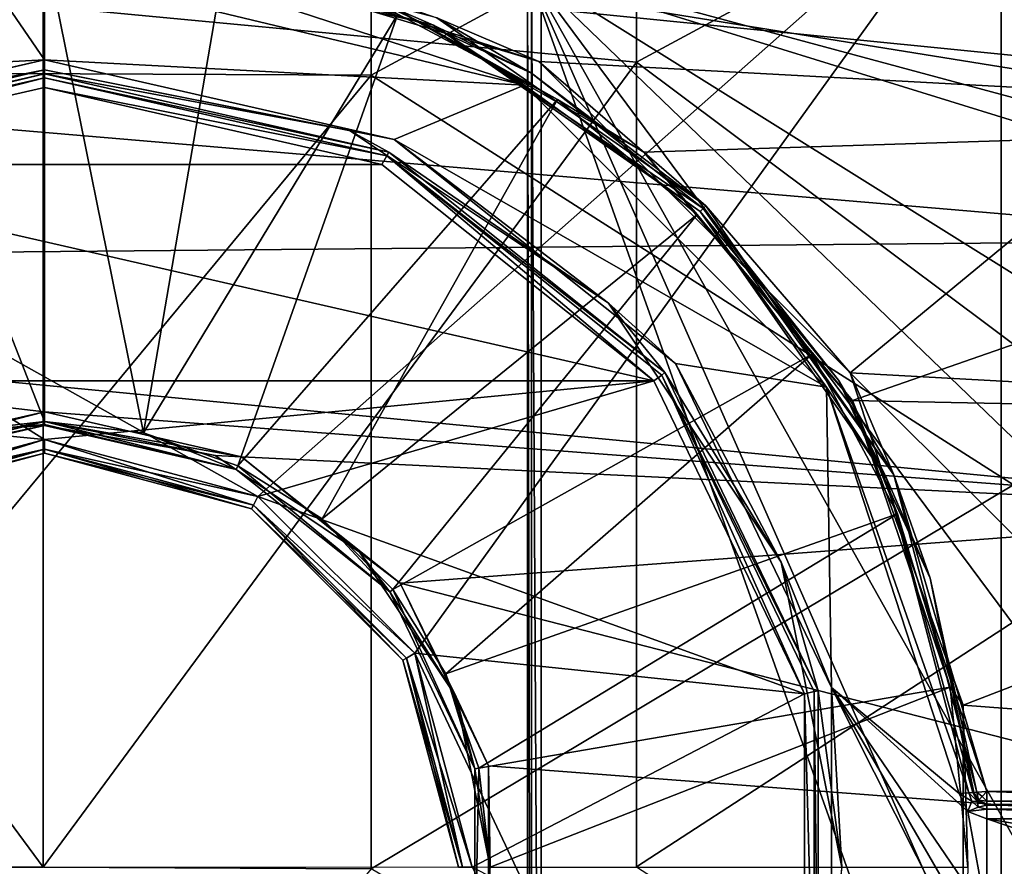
# Model space of a CAD drawing. Extents: x -252 to 252, y -10 to 685.
# Tile 577 of 656: x -110.18 to -103.04, y 603.51 to 609.64. Entities that reach past the tile are written whole.
import ezdxf

# ---------------------------------------------------------------- set-up
doc = ezdxf.new("R2010")
doc.units = 0
doc.header["$LTSCALE"] = 65.369103
for name, color, linetype in [('1637', 7, 'CONTINUOUS'), ('1650', 7, 'CONTINUOUS'), ('2510', 7, 'CONTINUOUS'), ('2516', 7, 'CONTINUOUS'), ('303', 7, 'CONTINUOUS'), ('307', 7, 'CONTINUOUS'), ('31', 7, 'CONTINUOUS'), ('327', 7, 'CONTINUOUS'), ('328', 7, 'CONTINUOUS'), ('329', 7, 'CONTINUOUS'), ('330', 7, 'CONTINUOUS'), ('331', 7, 'CONTINUOUS'), ('333', 7, 'CONTINUOUS'), ('34', 7, 'CONTINUOUS'), ('342', 7, 'CONTINUOUS'), ('3593', 7, 'CONTINUOUS'), ('3599', 7, 'CONTINUOUS'), ('3603', 7, 'CONTINUOUS'), ('3604', 7, 'CONTINUOUS'), ('3605', 7, 'CONTINUOUS'), ('3606', 7, 'CONTINUOUS'), ('3631', 7, 'CONTINUOUS'), ('3633', 7, 'CONTINUOUS'), ('3634', 7, 'CONTINUOUS'), ('3635', 7, 'CONTINUOUS'), ('3636', 7, 'CONTINUOUS'), ('368', 7, 'CONTINUOUS'), ('369', 7, 'CONTINUOUS'), ('379', 7, 'CONTINUOUS'), ('380', 7, 'CONTINUOUS'), ('395', 7, 'CONTINUOUS'), ('396', 7, 'CONTINUOUS'), ('397', 7, 'CONTINUOUS'), ('420', 7, 'CONTINUOUS'), ('421', 7, 'CONTINUOUS'), ('422', 7, 'CONTINUOUS'), ('484', 7, 'CONTINUOUS'), ('485', 7, 'CONTINUOUS'), ('486', 7, 'CONTINUOUS'), ('487', 7, 'CONTINUOUS'), ('488', 7, 'CONTINUOUS'), ('489', 7, 'CONTINUOUS')]:
    doc.layers.add(name, color=color, linetype=linetype)

msp = doc.modelspace()

# ---------------------------------------------------------------- linework, layer by layer
at = {"layer": '1637', "color": 7, "linetype": 'CONTINUOUS'}
for points in [[(-99.812, 608.2229, -64.5), (-100.3584, 610.3384, -64.5), (-106.4, 610, -64.5), (-99.812, 608.2229, -64.5)], [(-106.4, 597, -64.5), (-99.812, 608.2229, -64.5), (-106.4, 610, -64.5), (-106.4, 597, -64.5)], [(-99.4006, 605.6123, -64.5), (-99.812, 608.2229, -64.5), (-106.4, 597, -64.5), (-99.4006, 605.6123, -64.5)], [(-99.2507, 602.6441, -64.5), (-99.4006, 605.6123, -64.5), (-106.4, 597, -64.5), (-99.2507, 602.6441, -64.5)]]:
    msp.add_3dface(points, dxfattribs=at)
at = {"layer": '1650', "color": 7, "linetype": 'CONTINUOUS'}
for points in [[(-106.5, 597, -64.6), (-106.5, 610, -64.6), (-106.5, 597, -68.3), (-106.5, 597, -64.6)], [(-106.5, 610, -64.6), (-106.5, 610, -68.3), (-106.5, 597, -68.3), (-106.5, 610, -64.6)]]:
    msp.add_3dface(points, dxfattribs=at)
at = {"layer": '2510', "color": 7, "linetype": 'CONTINUOUS'}
for points in [[(-106.5, 610, -64.6), (-106.4707, 597, -64.5293), (-106.4707, 610, -64.5293), (-106.5, 610, -64.6)], [(-106.5, 610, -64.6), (-106.5, 597, -64.6), (-106.4707, 597, -64.5293), (-106.5, 610, -64.6)], [(-106.4707, 597, -64.5293), (-106.4, 597, -64.5), (-106.4707, 610, -64.5293), (-106.4707, 597, -64.5293)], [(-106.4, 597, -64.5), (-106.4, 610, -64.5), (-106.4707, 610, -64.5293), (-106.4, 597, -64.5)]]:
    msp.add_3dface(points, dxfattribs=at)
at = {"layer": '2516', "color": 7, "linetype": 'CONTINUOUS'}
for points in [[(-102.5657, 608.7812, -68.3), (-106.5, 610, -68.3), (-103.0125, 610.5732, -68.3), (-102.5657, 608.7812, -68.3)], [(-102.4729, 598.6897, -68.3), (-106.5, 610, -68.3), (-102.2276, 600.2927, -68.3), (-102.4729, 598.6897, -68.3)], [(-102.2276, 600.2927, -68.3), (-106.5, 610, -68.3), (-102.0725, 602.1031, -68.3), (-102.2276, 600.2927, -68.3)], [(-102.0725, 602.1031, -68.3), (-106.5, 610, -68.3), (-102.0411, 603.9981, -68.3), (-102.0725, 602.1031, -68.3)], [(-102.0411, 603.9981, -68.3), (-106.5, 610, -68.3), (-102.1337, 605.7951, -68.3), (-102.0411, 603.9981, -68.3)], [(-102.1337, 605.7951, -68.3), (-106.5, 610, -68.3), (-102.3188, 607.3872, -68.3), (-102.1337, 605.7951, -68.3)], [(-102.3188, 607.3872, -68.3), (-106.5, 610, -68.3), (-102.5657, 608.7812, -68.3), (-102.3188, 607.3872, -68.3)], [(-106.5, 597, -68.3), (-106.5, 610, -68.3), (-102.4729, 598.6897, -68.3), (-106.5, 597, -68.3)]]:
    msp.add_3dface(points, dxfattribs=at)
at = {"layer": '303', "color": 7, "linetype": 'CONTINUOUS'}
for points in [[(-103.0674, 610.9451, 0.5), (-116.9326, 610.9451, 0.5), (-108.4539, 606.1868, 0.5), (-103.0674, 610.9451, 0.5)], [(-116.9326, 610.9451, 0.5), (-110, 606.6, 0.5), (-108.4539, 606.1868, 0.5), (-116.9326, 610.9451, 0.5)], [(-110, 606.6, 0.5), (-116.9326, 610.9451, 0.5), (-111.5459, 606.1869, 0.5), (-110, 606.6, 0.5)], [(-107.3163, 605.0513, 0.5), (-103.0674, 610.9451, 0.5), (-108.4539, 606.1868, 0.5), (-107.3163, 605.0513, 0.5)], [(-103.0674, 596.0549, 0.5), (-103.0674, 610.9451, 0.5), (-107.3163, 605.0513, 0.5), (-103.0674, 596.0549, 0.5)], [(-102.2121, 606.9086, 0.5), (-103.0674, 610.9451, 0.5), (-102.1365, 600.7631, 0.5), (-102.2121, 606.9086, 0.5)], [(-103.0674, 610.9451, 0.5), (-103.0674, 596.0549, 0.5), (-102.1365, 600.7631, 0.5), (-103.0674, 610.9451, 0.5)], [(-106.9, 603.4999, 0.5), (-103.0674, 596.0549, 0.5), (-107.3163, 605.0513, 0.5), (-106.9, 603.4999, 0.5)]]:
    msp.add_3dface(points, dxfattribs=at)
at = {"layer": '307', "color": 7, "linetype": 'CONTINUOUS'}
for points in [[(-101.734, 609.0844, -11), (-109.45, 610.3279, -11), (-105.9, 612.9, -11), (-101.734, 609.0844, -11)], [(-103.0148, 612.9, -11), (-101.734, 609.0844, -11), (-105.9, 612.9, -11), (-103.0148, 612.9, -11)], [(-106.4181, 609.3387, -11), (-109.45, 610.3279, -11), (-101.734, 609.0844, -11), (-106.4181, 609.3387, -11)], [(-104.162, 607.0831, -11), (-106.4181, 609.3387, -11), (-101.734, 609.0844, -11), (-104.162, 607.0831, -11)], [(-112.446, 608.593, -11), (-110, 609.15, -11), (-107.5541, 608.593, -11), (-112.446, 608.593, -11)], [(-101.3366, 606.9291, -11), (-104.162, 607.0831, -11), (-101.734, 609.0844, -11), (-101.3366, 606.9291, -11)], [(-114.4152, 607.0251, -11), (-112.446, 608.593, -11), (-105.5848, 607.0251, -11), (-114.4152, 607.0251, -11)], [(-105.5848, 607.0251, -11), (-112.446, 608.593, -11), (-107.5541, 608.593, -11), (-105.5848, 607.0251, -11)], [(-103.1721, 604.05, -11), (-104.162, 607.0831, -11), (-101.1061, 604.05, -11), (-103.1721, 604.05, -11)], [(-101.1061, 604.05, -11), (-104.162, 607.0831, -11), (-101.3366, 606.9291, -11), (-101.1061, 604.05, -11)], [(-114.4152, 607.0251, -11), (-110, 606.6, -11), (-111.5461, 606.1868, -11), (-114.4152, 607.0251, -11)], [(-114.4152, 607.0251, -11), (-105.5848, 607.0251, -11), (-110, 606.6, -11), (-114.4152, 607.0251, -11)], [(-110, 606.6, -11), (-105.5848, 607.0251, -11), (-108.454, 606.1869, -11), (-110, 606.6, -11)], [(-105.5848, 607.0251, -11), (-104.4918, 604.7578, -11), (-108.454, 606.1869, -11), (-105.5848, 607.0251, -11)], [(-108.454, 606.1869, -11), (-104.4918, 604.7578, -11), (-107.3164, 605.0515, -11), (-108.454, 606.1869, -11)], [(-107.3164, 605.0515, -11), (-104.4918, 604.7578, -11), (-106.9, 603.5001, -11), (-107.3164, 605.0515, -11)], [(-104.4918, 604.7578, -11), (-104.4918, 602.2423, -11), (-106.9, 603.5001, -11), (-104.4918, 604.7578, -11)]]:
    msp.add_3dface(points, dxfattribs=at)
at = {"layer": '31', "color": 7, "linetype": 'CONTINUOUS'}
for points in [[(-114.3079, 609.3284, 17.287), (-110.0084, 609.7395, 17.6142), (-114.3079, 615.0797, 16.2741), (-114.3079, 609.3284, 17.287)], [(-105.7088, 609.3346, 17.2892), (-105.7088, 615.0882, 16.2751), (-110.0084, 609.7395, 17.6142), (-105.7088, 609.3346, 17.2892)], [(-105.7088, 615.0882, 16.2751), (-105.7088, 609.3346, 17.2892), (-101.537, 611.5823, 15.8551), (-105.7088, 615.0882, 16.2751)], [(-101.537, 611.5823, 15.8551), (-105.7088, 609.3346, 17.2892), (-101.537, 606.213, 16.4491), (-101.537, 611.5823, 15.8551)], [(-110.0084, 603.5, 18), (-110.0084, 609.7395, 17.6142), (-114.3079, 609.3284, 17.287), (-110.0084, 603.5, 18)], [(-110.0084, 603.5, 18), (-105.7088, 609.3346, 17.2892), (-110.0084, 609.7395, 17.6142), (-110.0084, 603.5, 18)], [(-114.3079, 603.4984, 17.626), (-110.0084, 603.5, 18), (-114.3079, 609.3284, 17.287), (-114.3079, 603.4984, 17.626)], [(-105.7088, 603.5021, 17.629), (-105.7088, 609.3346, 17.2892), (-110.0084, 603.5, 18), (-105.7088, 603.5021, 17.629)], [(-105.7088, 609.3346, 17.2892), (-105.7088, 603.5021, 17.629), (-101.537, 606.213, 16.4491), (-105.7088, 609.3346, 17.2892)], [(-101.537, 606.213, 16.4491), (-105.7088, 603.5021, 17.629), (-101.537, 600.8109, 16.4504), (-101.537, 606.213, 16.4491)]]:
    msp.add_3dface(points, dxfattribs=at)
at = {"layer": '327', "color": 7, "linetype": 'CONTINUOUS'}
for points in [[(-110, 606.5, 0.4), (-108.5, 606.0981, -10.9), (-108.5, 606.0981, 0.4), (-110, 606.5, 0.4)], [(-110, 606.5, -10.9), (-108.5, 606.0981, -10.9), (-110, 606.5, 0.4), (-110, 606.5, -10.9)], [(-108.5, 606.0981, 0.4), (-107.4019, 605, -10.9), (-107.4019, 605, 0.4), (-108.5, 606.0981, 0.4)], [(-108.5, 606.0981, -10.9), (-107.4019, 605, -10.9), (-108.5, 606.0981, 0.4), (-108.5, 606.0981, -10.9)], [(-107.4019, 605, -10.9), (-107, 603.5, -10.9), (-107.4019, 605, 0.4), (-107.4019, 605, -10.9)], [(-107.4019, 605, 0.4), (-107, 603.5, -10.9), (-107, 603.5, 0.4), (-107.4019, 605, 0.4)]]:
    msp.add_3dface(points, dxfattribs=at)
at = {"layer": '328', "color": 7, "linetype": 'CONTINUOUS'}
for points in [[(-111.5, 606.0981, -10.9), (-110, 606.5, -10.9), (-111.5, 606.0981, 0.4), (-111.5, 606.0981, -10.9)], [(-110, 606.5, -10.9), (-110, 606.5, 0.4), (-111.5, 606.0981, 0.4), (-110, 606.5, -10.9)]]:
    msp.add_3dface(points, dxfattribs=at)
at = {"layer": '329', "color": 7, "linetype": 'CONTINUOUS'}
for points in [[(-113.4774, 609.1682, -15), (-110.5339, 610.1285, -15), (-110, 609.35, -15), (-113.4774, 609.1682, -15)], [(-109.4661, 610.1285, -15), (-106.5227, 609.1682, -15), (-110.5339, 610.1285, -15), (-109.4661, 610.1285, -15)], [(-110.5339, 610.1285, -15), (-106.5227, 609.1682, -15), (-110, 609.35, -15), (-110.5339, 610.1285, -15)], [(-113.4774, 609.1682, -15), (-110, 609.35, -15), (-112.5334, 608.7729, -15), (-113.4774, 609.1682, -15)], [(-110, 609.35, -15), (-106.5227, 609.1682, -15), (-107.4667, 608.7729, -15), (-110, 609.35, -15)], [(-106.5227, 609.1682, -15), (-104.3324, 606.9785, -15), (-107.4667, 608.7729, -15), (-106.5227, 609.1682, -15)], [(-107.4667, 608.7729, -15), (-104.3324, 606.9785, -15), (-105.4282, 607.1494, -15), (-107.4667, 608.7729, -15)], [(-105.4282, 607.1494, -15), (-104.3324, 606.9785, -15), (-104.2968, 604.8021, -15), (-105.4282, 607.1494, -15)], [(-104.3324, 606.9785, -15), (-103.3715, 604.0339, -15), (-104.2968, 604.8021, -15), (-104.3324, 606.9785, -15)], [(-103.3715, 604.0339, -15), (-103.3076, 603.9029, -15), (-104.2968, 604.8021, -15), (-103.3715, 604.0339, -15)], [(-103.3076, 603.9029, -15), (-103.1721, 603.15, -15), (-104.2968, 604.8021, -15), (-103.3076, 603.9029, -15)], [(-103.1721, 603.15, -15), (-103.308, 603.0968, -15), (-104.2968, 604.8021, -15), (-103.1721, 603.15, -15)], [(-104.2968, 604.8021, -15), (-103.3715, 602.9661, -15), (-104.2968, 602.198, -15), (-104.2968, 604.8021, -15)], [(-103.308, 603.0968, -15), (-103.3715, 602.9661, -15), (-104.2968, 604.8021, -15), (-103.308, 603.0968, -15)], [(-103.3076, 603.9029, -15), (-103.1721, 603.85, -15), (-103.1721, 603.15, -15), (-103.3076, 603.9029, -15)], [(-101.1, 603.5, -15), (-101.1025, 603.15, -15), (-103.1721, 603.85, -15), (-101.1, 603.5, -15)], [(-103.1721, 603.85, -15), (-101.1025, 603.15, -15), (-103.1721, 603.15, -15), (-103.1721, 603.85, -15)], [(-101.1025, 603.85, -15), (-101.1, 603.5, -15), (-103.1721, 603.85, -15), (-101.1025, 603.85, -15)]]:
    msp.add_3dface(points, dxfattribs=at)
at = {"layer": '330', "color": 7, "linetype": 'CONTINUOUS'}
for points in [[(-110, 609.25, -11.1), (-107.5052, 608.6806, -14.9), (-107.5052, 608.6806, -11.1), (-110, 609.25, -11.1)], [(-110, 609.25, -14.9), (-107.5052, 608.6806, -14.9), (-110, 609.25, -11.1), (-110, 609.25, -14.9)], [(-107.5052, 608.6806, -11.1), (-105.5045, 607.0851, -14.9), (-105.5045, 607.0851, -11.1), (-107.5052, 608.6806, -11.1)], [(-107.5052, 608.6806, -14.9), (-105.5045, 607.0851, -14.9), (-107.5052, 608.6806, -11.1), (-107.5052, 608.6806, -14.9)], [(-105.5045, 607.0851, -11.1), (-104.3942, 604.7795, -14.9), (-104.3942, 604.7795, -11.1), (-105.5045, 607.0851, -11.1)], [(-105.5045, 607.0851, -14.9), (-104.3942, 604.7795, -14.9), (-105.5045, 607.0851, -11.1), (-105.5045, 607.0851, -14.9)], [(-104.3942, 604.7795, -14.9), (-104.3942, 602.2205, -14.9), (-104.3942, 604.7795, -11.1), (-104.3942, 604.7795, -14.9)], [(-104.3942, 604.7795, -11.1), (-104.3942, 602.2205, -14.9), (-104.3942, 602.2205, -11.1), (-104.3942, 604.7795, -11.1)]]:
    msp.add_3dface(points, dxfattribs=at)
at = {"layer": '331', "color": 7, "linetype": 'CONTINUOUS'}
for points in [[(-110, 609.25, -14.9), (-110, 609.25, -11.1), (-112.4948, 608.6806, -11.1), (-110, 609.25, -14.9)], [(-112.4948, 608.6806, -14.9), (-110, 609.25, -14.9), (-112.4948, 608.6806, -11.1), (-112.4948, 608.6806, -14.9)]]:
    msp.add_3dface(points, dxfattribs=at)
at = {"layer": '333', "color": 7, "linetype": 'CONTINUOUS'}
for points in [[(-106.4696, 609.2532, -14.9), (-107.9063, 609.9171, -14.9), (-106.4696, 609.2532, -11.1), (-106.4696, 609.2532, -14.9)], [(-106.4696, 609.2532, -11.1), (-107.9063, 609.9171, -14.9), (-107.9063, 609.9171, -11.1), (-106.4696, 609.2532, -11.1)], [(-105.227, 608.273, -14.9), (-106.4696, 609.2532, -14.9), (-105.227, 608.273, -11.1), (-105.227, 608.273, -14.9)], [(-105.227, 608.273, -11.1), (-106.4696, 609.2532, -14.9), (-106.4696, 609.2532, -11.1), (-105.227, 608.273, -11.1)], [(-104.2468, 607.0304, -14.9), (-105.227, 608.273, -14.9), (-104.2468, 607.0304, -11.1), (-104.2468, 607.0304, -14.9)], [(-104.2468, 607.0304, -11.1), (-105.227, 608.273, -14.9), (-105.227, 608.273, -11.1), (-104.2468, 607.0304, -11.1)], [(-103.5829, 605.5937, -11.1), (-104.2468, 607.0304, -14.9), (-104.2468, 607.0304, -11.1), (-103.5829, 605.5937, -11.1)], [(-103.5829, 605.5937, -14.9), (-104.2468, 607.0304, -14.9), (-103.5829, 605.5937, -11.1), (-103.5829, 605.5937, -14.9)], [(-103.2718, 604.042, -14.9), (-103.5829, 605.5937, -14.9), (-103.2718, 604.042, -11.1), (-103.2718, 604.042, -14.9)], [(-103.2718, 604.042, -11.1), (-103.5829, 605.5937, -14.9), (-103.5829, 605.5937, -11.1), (-103.2718, 604.042, -11.1)]]:
    msp.add_3dface(points, dxfattribs=at)
at = {"layer": '34', "color": 7, "linetype": 'CONTINUOUS'}
for points in [[(-112.3802, 614.9321, 15.5441), (-107.6332, 614.9121, 15.5503), (-112.3802, 609.2608, 16.5455), (-112.3802, 614.9321, 15.5441)], [(-107.6332, 614.9121, 15.5503), (-107.6332, 609.2389, 16.5494), (-112.3802, 609.2608, 16.5455), (-107.6332, 614.9121, 15.5503)], [(-107.6332, 609.2389, 16.5494), (-107.6332, 614.9121, 15.5503), (-102.9787, 611.7579, 15.2432), (-107.6332, 609.2389, 16.5494)], [(-102.9787, 606.2717, 15.8709), (-107.6332, 609.2389, 16.5494), (-102.9787, 611.7579, 15.2432), (-102.9787, 606.2717, 15.8709)], [(-112.3802, 609.2608, 16.5455), (-107.6332, 609.2389, 16.5494), (-112.3802, 603.5116, 16.8817), (-112.3802, 609.2608, 16.5455)], [(-107.6332, 609.2389, 16.5494), (-107.6332, 603.488, 16.883), (-112.3802, 603.5116, 16.8817), (-107.6332, 609.2389, 16.5494)], [(-107.6332, 603.488, 16.883), (-107.6332, 609.2389, 16.5494), (-102.9787, 606.2717, 15.8709), (-107.6332, 603.488, 16.883)], [(-102.9787, 600.7498, 15.8721), (-107.6332, 603.488, 16.883), (-102.9787, 606.2717, 15.8709), (-102.9787, 600.7498, 15.8721)], [(-112.3802, 603.5116, 16.8817), (-107.6332, 603.488, 16.883), (-112.3802, 597.7623, 16.5482), (-112.3802, 603.5116, 16.8817)]]:
    msp.add_3dface(points, dxfattribs=at)
at = {"layer": '342', "color": 7, "linetype": 'CONTINUOUS'}
msp.add_3dface([(-103.0674, 610.9451, 0.5), (-102.2121, 606.9086, 0.5), (-102.8851, 611.0011, 0.4622), (-103.0674, 610.9451, 0.5)], dxfattribs=at)
at = {"layer": '3593', "color": 7, "linetype": 'CONTINUOUS'}
for points in [[(-98.3033, 608.9155, 13.5), (-98.764, 610.7643, 13.5), (-107.6902, 609.8546, 13.5), (-98.3033, 608.9155, 13.5)], [(-105.6558, 608.6811, 13.5), (-98.3033, 608.9155, 13.5), (-107.6902, 609.8546, 13.5), (-105.6558, 608.6811, 13.5)], [(-104.1453, 606.8821, 13.5), (-98.3033, 608.9155, 13.5), (-105.6558, 608.6811, 13.5), (-104.1453, 606.8821, 13.5)], [(-97.9477, 606.7561, 13.5), (-98.3033, 608.9155, 13.5), (-104.1453, 606.8821, 13.5), (-97.9477, 606.7561, 13.5)], [(-103.3415, 604.6747, 13.5), (-97.9477, 606.7561, 13.5), (-104.1453, 606.8821, 13.5), (-103.3415, 604.6747, 13.5)], [(-97.7613, 604.2514, 13.5), (-97.9477, 606.7561, 13.5), (-103.3415, 604.6747, 13.5), (-97.7613, 604.2514, 13.5)], [(-103.3415, 602.3254, 13.5), (-97.7613, 604.2514, 13.5), (-103.3415, 604.6747, 13.5), (-103.3415, 602.3254, 13.5)], [(-97.8211, 601.554, 13.5), (-97.7613, 604.2514, 13.5), (-103.3415, 602.3254, 13.5), (-97.8211, 601.554, 13.5)]]:
    msp.add_3dface(points, dxfattribs=at)
at = {"layer": '3599', "color": 7, "linetype": 'CONTINUOUS'}
for points in [[(-118.8051, 609.5721, 8), (-118.1939, 611.3441, 8), (-101.696, 611.07, 8), (-118.8051, 609.5721, 8)], [(-100.8153, 608.0451, 8), (-118.8051, 609.5721, 8), (-101.696, 611.07, 8), (-100.8153, 608.0451, 8)], [(-119.2195, 607.8769, 8), (-118.8051, 609.5721, 8), (-100.8153, 608.0451, 8), (-119.2195, 607.8769, 8)], [(-100.5002, 606.0812, 8), (-119.2195, 607.8769, 8), (-100.8153, 608.0451, 8), (-100.5002, 606.0812, 8)], [(-119.2195, 607.8769, 8), (-100.5002, 606.0812, 8), (-110, 606.8, 8), (-119.2195, 607.8769, 8)], [(-119.2195, 607.8769, 8), (-110, 606.8, 8), (-111.4286, 606.4747, 8), (-119.2195, 607.8769, 8)], [(-110, 606.8, 8), (-100.5002, 606.0812, 8), (-108.5714, 606.4747, 8), (-110, 606.8, 8)], [(-108.5714, 606.4747, 8), (-100.5002, 606.0812, 8), (-107.4212, 605.5589, 8), (-108.5714, 606.4747, 8)], [(-100.5002, 606.0812, 8), (-100.3562, 603.7451, 8), (-107.4212, 605.5589, 8), (-100.5002, 606.0812, 8)], [(-107.4212, 605.5589, 8), (-100.3562, 603.7451, 8), (-106.7828, 604.2346, 8), (-107.4212, 605.5589, 8)], [(-106.7828, 604.2346, 8), (-100.3562, 603.7451, 8), (-106.7828, 602.7654, 8), (-106.7828, 604.2346, 8)], [(-100.3562, 603.7451, 8), (-100.4581, 601.3197, 8), (-106.7828, 602.7654, 8), (-100.3562, 603.7451, 8)]]:
    msp.add_3dface(points, dxfattribs=at)
at = {"layer": '3603', "color": 7, "linetype": 'CONTINUOUS'}
for points in [[(-108.6116, 606.3831, 9.9386), (-110, 606.7, 9.9386), (-108.6116, 606.3831, 8.1), (-108.6116, 606.3831, 9.9386)], [(-108.6116, 606.3831, 8.1), (-110, 606.7, 9.9386), (-110, 606.7, 8.1), (-108.6116, 606.3831, 8.1)], [(-107.4981, 605.4952, 9.9386), (-108.6116, 606.3831, 9.9386), (-107.4981, 605.4952, 8.1), (-107.4981, 605.4952, 9.9386)], [(-107.4981, 605.4952, 8.1), (-108.6116, 606.3831, 9.9386), (-108.6116, 606.3831, 8.1), (-107.4981, 605.4952, 8.1)], [(-106.8802, 604.2121, 9.9386), (-107.4981, 605.4952, 9.9386), (-106.8802, 604.2121, 8.1), (-106.8802, 604.2121, 9.9386)], [(-106.8802, 604.2121, 8.1), (-107.4981, 605.4952, 9.9386), (-107.4981, 605.4952, 8.1), (-106.8802, 604.2121, 8.1)], [(-106.8802, 602.7879, 9.9386), (-106.8802, 604.2121, 9.9386), (-106.8802, 602.7879, 8.1), (-106.8802, 602.7879, 9.9386)], [(-106.8802, 602.7879, 8.1), (-106.8802, 604.2121, 9.9386), (-106.8802, 604.2121, 8.1), (-106.8802, 602.7879, 8.1)]]:
    msp.add_3dface(points, dxfattribs=at)
at = {"layer": '3604', "color": 7, "linetype": 'CONTINUOUS'}
for points in [[(-108.6947, 610.0622, 13.4707), (-110, 610.1907, 13.4707), (-109.2814, 606.6483, 10.0093), (-108.6947, 610.0622, 13.4707)], [(-109.2814, 606.6483, 10.0093), (-110, 610.1907, 13.4707), (-110, 606.7293, 10.0093), (-109.2814, 606.6483, 10.0093)], [(-107.4396, 609.6814, 13.4707), (-108.6947, 610.0622, 13.4707), (-109.2814, 606.6483, 10.0093), (-107.4396, 609.6814, 13.4707)], [(-108.5989, 606.4095, 10.0093), (-107.4396, 609.6814, 13.4707), (-109.2814, 606.6483, 10.0093), (-108.5989, 606.4095, 10.0093)], [(-106.2828, 609.0631, 13.4707), (-107.4396, 609.6814, 13.4707), (-108.5989, 606.4095, 10.0093), (-106.2828, 609.0631, 13.4707)], [(-107.9866, 606.0248, 10.0093), (-106.2828, 609.0631, 13.4707), (-108.5989, 606.4095, 10.0093), (-107.9866, 606.0248, 10.0093)], [(-105.269, 608.231, 13.4707), (-106.2828, 609.0631, 13.4707), (-107.9866, 606.0248, 10.0093), (-105.269, 608.231, 13.4707)], [(-107.4752, 605.5134, 10.0093), (-105.269, 608.231, 13.4707), (-107.9866, 606.0248, 10.0093), (-107.4752, 605.5134, 10.0093)], [(-104.4369, 607.2172, 13.4707), (-105.269, 608.231, 13.4707), (-107.4752, 605.5134, 10.0093), (-104.4369, 607.2172, 13.4707)], [(-107.0905, 604.9011, 10.0093), (-104.4369, 607.2172, 13.4707), (-107.4752, 605.5134, 10.0093), (-107.0905, 604.9011, 10.0093)], [(-103.8186, 606.0604, 13.4707), (-104.4369, 607.2172, 13.4707), (-107.0905, 604.9011, 10.0093), (-103.8186, 606.0604, 13.4707)], [(-106.8517, 604.2186, 10.0093), (-103.8186, 606.0604, 13.4707), (-107.0905, 604.9011, 10.0093), (-106.8517, 604.2186, 10.0093)], [(-103.4378, 604.8053, 13.4707), (-103.8186, 606.0604, 13.4707), (-106.8517, 604.2186, 10.0093), (-103.4378, 604.8053, 13.4707)], [(-106.7707, 603.5, 10.0093), (-103.4378, 604.8053, 13.4707), (-106.8517, 604.2186, 10.0093), (-106.7707, 603.5, 10.0093)], [(-103.3093, 603.5, 13.4707), (-103.4378, 604.8053, 13.4707), (-106.7707, 603.5, 10.0093), (-103.3093, 603.5, 13.4707)]]:
    msp.add_3dface(points, dxfattribs=at)
at = {"layer": '3605', "color": 7, "linetype": 'CONTINUOUS'}
for points in [[(-110, 606.7, 8.1), (-111.3884, 606.3831, 9.9386), (-111.3884, 606.3831, 8.1), (-110, 606.7, 8.1)], [(-110, 606.7, 8.1), (-110, 606.7, 9.9386), (-111.3884, 606.3831, 9.9386), (-110, 606.7, 8.1)]]:
    msp.add_3dface(points, dxfattribs=at)
at = {"layer": '3606', "color": 7, "linetype": 'CONTINUOUS'}
for points in [[(-110, 606.7293, 10.0093), (-110, 610.1907, 13.4707), (-111.3053, 610.0622, 13.4707), (-110, 606.7293, 10.0093)], [(-110, 606.7293, 10.0093), (-111.3053, 610.0622, 13.4707), (-110.7186, 606.6483, 10.0093), (-110, 606.7293, 10.0093)]]:
    msp.add_3dface(points, dxfattribs=at)
at = {"layer": '3631', "color": 7, "linetype": 'CONTINUOUS'}
for points in [[(-105.6558, 608.6811, 13.5), (-107.6902, 609.8546, 13.5), (-106.2828, 609.0631, 13.4707), (-105.6558, 608.6811, 13.5)], [(-107.6902, 609.8546, 13.5), (-107.4396, 609.6814, 13.4707), (-106.2828, 609.0631, 13.4707), (-107.6902, 609.8546, 13.5)], [(-105.6558, 608.6811, 13.5), (-106.2828, 609.0631, 13.4707), (-105.269, 608.231, 13.4707), (-105.6558, 608.6811, 13.5)], [(-105.6558, 608.6811, 13.5), (-105.269, 608.231, 13.4707), (-104.4369, 607.2172, 13.4707), (-105.6558, 608.6811, 13.5)], [(-104.1453, 606.8821, 13.5), (-105.6558, 608.6811, 13.5), (-104.4369, 607.2172, 13.4707), (-104.1453, 606.8821, 13.5)], [(-104.1453, 606.8821, 13.5), (-104.4369, 607.2172, 13.4707), (-103.8186, 606.0604, 13.4707), (-104.1453, 606.8821, 13.5)], [(-104.1453, 606.8821, 13.5), (-103.8186, 606.0604, 13.4707), (-103.4378, 604.8053, 13.4707), (-104.1453, 606.8821, 13.5)], [(-103.3415, 604.6747, 13.5), (-104.1453, 606.8821, 13.5), (-103.4378, 604.8053, 13.4707), (-103.3415, 604.6747, 13.5)], [(-103.3415, 604.6747, 13.5), (-103.4378, 604.8053, 13.4707), (-103.3093, 603.5, 13.4707), (-103.3415, 604.6747, 13.5)], [(-103.3415, 602.3254, 13.5), (-103.3415, 604.6747, 13.5), (-103.3093, 603.5, 13.4707), (-103.3415, 602.3254, 13.5)]]:
    msp.add_3dface(points, dxfattribs=at)
at = {"layer": '3633', "color": 7, "linetype": 'CONTINUOUS'}
for points in [[(-108.6116, 606.3831, 9.9386), (-109.2814, 606.6483, 10.0093), (-110, 606.7293, 10.0093), (-108.6116, 606.3831, 9.9386)], [(-108.6116, 606.3831, 9.9386), (-110, 606.7293, 10.0093), (-110, 606.7076, 9.9768), (-108.6116, 606.3831, 9.9386)], [(-110, 606.7, 9.9386), (-108.6116, 606.3831, 9.9386), (-110, 606.7076, 9.9768), (-110, 606.7, 9.9386)], [(-108.6116, 606.3831, 9.9386), (-108.5989, 606.4095, 10.0093), (-109.2814, 606.6483, 10.0093), (-108.6116, 606.3831, 9.9386)], [(-108.6116, 606.3831, 9.9386), (-107.4981, 605.4952, 9.9386), (-108.5989, 606.4095, 10.0093), (-108.6116, 606.3831, 9.9386)], [(-107.4981, 605.4952, 9.9386), (-107.9866, 606.0248, 10.0093), (-108.5989, 606.4095, 10.0093), (-107.4981, 605.4952, 9.9386)], [(-107.4981, 605.4952, 9.9386), (-107.4752, 605.5134, 10.0093), (-107.9866, 606.0248, 10.0093), (-107.4981, 605.4952, 9.9386)], [(-107.4981, 605.4952, 9.9386), (-106.8802, 604.2121, 9.9386), (-107.4752, 605.5134, 10.0093), (-107.4981, 605.4952, 9.9386)], [(-106.8802, 604.2121, 9.9386), (-107.0905, 604.9011, 10.0093), (-107.4752, 605.5134, 10.0093), (-106.8802, 604.2121, 9.9386)], [(-106.8802, 604.2121, 9.9386), (-106.8517, 604.2186, 10.0093), (-107.0905, 604.9011, 10.0093), (-106.8802, 604.2121, 9.9386)], [(-106.8802, 602.7879, 9.9386), (-106.7707, 603.5, 10.0093), (-106.8517, 604.2186, 10.0093), (-106.8802, 602.7879, 9.9386)], [(-106.8802, 604.2121, 9.9386), (-106.8802, 602.7879, 9.9386), (-106.8517, 604.2186, 10.0093), (-106.8802, 604.2121, 9.9386)]]:
    msp.add_3dface(points, dxfattribs=at)
at = {"layer": '3634', "color": 7, "linetype": 'CONTINUOUS'}
for points in [[(-111.3884, 606.3831, 9.9386), (-110, 606.7, 9.9386), (-111.4011, 606.4095, 10.0093), (-111.3884, 606.3831, 9.9386)], [(-110, 606.7, 9.9386), (-110.7186, 606.6483, 10.0093), (-111.4011, 606.4095, 10.0093), (-110, 606.7, 9.9386)], [(-110, 606.7293, 10.0093), (-110.7186, 606.6483, 10.0093), (-110, 606.7076, 9.9768), (-110, 606.7293, 10.0093)], [(-110.7186, 606.6483, 10.0093), (-110, 606.7, 9.9386), (-110, 606.7076, 9.9768), (-110.7186, 606.6483, 10.0093)]]:
    msp.add_3dface(points, dxfattribs=at)
at = {"layer": '3635', "color": 7, "linetype": 'CONTINUOUS'}
for points in [[(-110, 606.8, 8), (-108.5714, 606.4747, 8), (-110, 606.7293, 8.0293), (-110, 606.8, 8)], [(-110, 606.7, 8.1), (-110, 606.7293, 8.0293), (-108.7642, 606.4835, 8.0293), (-110, 606.7, 8.1)], [(-110, 606.7293, 8.0293), (-108.5714, 606.4747, 8), (-108.7642, 606.4835, 8.0293), (-110, 606.7293, 8.0293)], [(-108.6116, 606.3831, 8.1), (-110, 606.7, 8.1), (-108.7642, 606.4835, 8.0293), (-108.6116, 606.3831, 8.1)], [(-108.6116, 606.3831, 8.1), (-108.7642, 606.4835, 8.0293), (-107.7165, 605.7835, 8.0293), (-108.6116, 606.3831, 8.1)], [(-108.7642, 606.4835, 8.0293), (-108.5714, 606.4747, 8), (-107.7165, 605.7835, 8.0293), (-108.7642, 606.4835, 8.0293)], [(-108.5714, 606.4747, 8), (-107.4212, 605.5589, 8), (-107.7165, 605.7835, 8.0293), (-108.5714, 606.4747, 8)], [(-107.4981, 605.4952, 8.1), (-108.6116, 606.3831, 8.1), (-107.7165, 605.7835, 8.0293), (-107.4981, 605.4952, 8.1)], [(-107.4981, 605.4952, 8.1), (-107.7165, 605.7835, 8.0293), (-107.0165, 604.7358, 8.0293), (-107.4981, 605.4952, 8.1)], [(-107.7165, 605.7835, 8.0293), (-107.4212, 605.5589, 8), (-107.0165, 604.7358, 8.0293), (-107.7165, 605.7835, 8.0293)], [(-107.4212, 605.5589, 8), (-106.7828, 604.2346, 8), (-107.0165, 604.7358, 8.0293), (-107.4212, 605.5589, 8)], [(-106.8802, 604.2121, 8.1), (-107.4981, 605.4952, 8.1), (-107.0165, 604.7358, 8.0293), (-106.8802, 604.2121, 8.1)], [(-106.8802, 604.2121, 8.1), (-107.0165, 604.7358, 8.0293), (-106.7707, 603.5, 8.0293), (-106.8802, 604.2121, 8.1)], [(-107.0165, 604.7358, 8.0293), (-106.7828, 604.2346, 8), (-106.7707, 603.5, 8.0293), (-107.0165, 604.7358, 8.0293)], [(-106.8802, 602.7879, 8.1), (-106.8802, 604.2121, 8.1), (-106.7707, 603.5, 8.0293), (-106.8802, 602.7879, 8.1)], [(-106.7828, 604.2346, 8), (-106.7828, 602.7654, 8), (-106.7707, 603.5, 8.0293), (-106.7828, 604.2346, 8)]]:
    msp.add_3dface(points, dxfattribs=at)
at = {"layer": '3636', "color": 7, "linetype": 'CONTINUOUS'}
for points in [[(-111.4286, 606.4747, 8), (-110, 606.8, 8), (-111.2358, 606.4835, 8.0293), (-111.4286, 606.4747, 8)], [(-111.2358, 606.4835, 8.0293), (-110, 606.8, 8), (-110, 606.7293, 8.0293), (-111.2358, 606.4835, 8.0293)], [(-110, 606.7, 8.1), (-111.3884, 606.3831, 8.1), (-110, 606.7293, 8.0293), (-110, 606.7, 8.1)], [(-111.3884, 606.3831, 8.1), (-111.2358, 606.4835, 8.0293), (-110, 606.7293, 8.0293), (-111.3884, 606.3831, 8.1)]]:
    msp.add_3dface(points, dxfattribs=at)
at = {"layer": '368', "color": 7, "linetype": 'CONTINUOUS'}
for points in [[(-110, 606.6, 0.5), (-111.5459, 606.1869, 0.5), (-110, 606.5293, 0.4707), (-110, 606.6, 0.5)], [(-110, 606.5293, 0.4707), (-111.5459, 606.1869, 0.5), (-111.5146, 606.1234, 0.4707), (-110, 606.5293, 0.4707)], [(-110, 606.5, 0.4), (-110, 606.5293, 0.4707), (-111.5146, 606.1234, 0.4707), (-110, 606.5, 0.4)], [(-111.5, 606.0981, 0.4), (-110, 606.5, 0.4), (-111.5146, 606.1234, 0.4707), (-111.5, 606.0981, 0.4)]]:
    msp.add_3dface(points, dxfattribs=at)
at = {"layer": '369', "color": 7, "linetype": 'CONTINUOUS'}
for points in [[(-110, 606.6, 0.5), (-110, 606.5293, 0.4707), (-108.4854, 606.1234, 0.4707), (-110, 606.6, 0.5)], [(-108.4539, 606.1868, 0.5), (-110, 606.6, 0.5), (-108.4854, 606.1234, 0.4707), (-108.4539, 606.1868, 0.5)], [(-110, 606.5, 0.4), (-108.5, 606.0981, 0.4), (-110, 606.5293, 0.4707), (-110, 606.5, 0.4)], [(-110, 606.5293, 0.4707), (-108.5, 606.0981, 0.4), (-108.4854, 606.1234, 0.4707), (-110, 606.5293, 0.4707)], [(-107.3163, 605.0513, 0.5), (-108.4539, 606.1868, 0.5), (-108.4854, 606.1234, 0.4707), (-107.3163, 605.0513, 0.5)], [(-108.5, 606.0981, 0.4), (-107.4019, 605, 0.4), (-108.4854, 606.1234, 0.4707), (-108.5, 606.0981, 0.4)], [(-107.4019, 605, 0.4), (-107.3766, 605.0146, 0.4707), (-108.4854, 606.1234, 0.4707), (-107.4019, 605, 0.4)], [(-107.3766, 605.0146, 0.4707), (-107.3163, 605.0513, 0.5), (-108.4854, 606.1234, 0.4707), (-107.3766, 605.0146, 0.4707)], [(-107.4019, 605, 0.4), (-107, 603.5, 0.4), (-107.3766, 605.0146, 0.4707), (-107.4019, 605, 0.4)], [(-106.9707, 603.5, 0.4707), (-107.3163, 605.0513, 0.5), (-107.3766, 605.0146, 0.4707), (-106.9707, 603.5, 0.4707)], [(-107, 603.5, 0.4), (-106.9707, 603.5, 0.4707), (-107.3766, 605.0146, 0.4707), (-107, 603.5, 0.4)], [(-106.9, 603.4999, 0.5), (-107.3163, 605.0513, 0.5), (-106.9707, 603.5, 0.4707), (-106.9, 603.4999, 0.5)]]:
    msp.add_3dface(points, dxfattribs=at)
at = {"layer": '379', "color": 7, "linetype": 'CONTINUOUS'}
for points in [[(-103.1721, 603.95, -11.1), (-101.1061, 603.95, -14.9), (-103.1721, 603.95, -14.9), (-103.1721, 603.95, -11.1)], [(-101.1061, 603.95, -11.1), (-101.1061, 603.95, -14.9), (-103.1721, 603.95, -11.1), (-101.1061, 603.95, -11.1)]]:
    msp.add_3dface(points, dxfattribs=at)
at = {"layer": '380', "color": 7, "linetype": 'CONTINUOUS'}
for points in [[(-103.2399, 603.9765, -14.9), (-103.2718, 604.042, -14.9), (-103.2399, 603.9765, -11.1), (-103.2399, 603.9765, -14.9)], [(-103.2718, 604.042, -14.9), (-103.2718, 604.042, -11.1), (-103.2399, 603.9765, -11.1), (-103.2718, 604.042, -14.9)], [(-103.1721, 603.95, -11.1), (-103.1721, 603.95, -14.9), (-103.2399, 603.9765, -14.9), (-103.1721, 603.95, -11.1)], [(-103.1721, 603.95, -11.1), (-103.2399, 603.9765, -14.9), (-103.2399, 603.9765, -11.1), (-103.1721, 603.95, -11.1)]]:
    msp.add_3dface(points, dxfattribs=at)
at = {"layer": '395', "color": 7, "linetype": 'CONTINUOUS'}
for points in [[(-109.4661, 610.1285, -15), (-109.4604, 610.199, -14.9707), (-107.1807, 609.6008, -14.9707), (-109.4661, 610.1285, -15)], [(-109.4604, 610.199, -14.9707), (-107.9063, 609.9171, -14.9), (-107.1807, 609.6008, -14.9707), (-109.4604, 610.199, -14.9707)], [(-106.5227, 609.1682, -15), (-109.4661, 610.1285, -15), (-107.1807, 609.6008, -14.9707), (-106.5227, 609.1682, -15)], [(-107.9063, 609.9171, -14.9), (-106.4696, 609.2532, -14.9), (-107.1807, 609.6008, -14.9707), (-107.9063, 609.9171, -14.9)], [(-105.2477, 608.2523, -14.9707), (-106.5227, 609.1682, -15), (-107.1807, 609.6008, -14.9707), (-105.2477, 608.2523, -14.9707)], [(-106.4696, 609.2532, -14.9), (-105.227, 608.273, -14.9), (-107.1807, 609.6008, -14.9707), (-106.4696, 609.2532, -14.9)], [(-105.227, 608.273, -14.9), (-105.2477, 608.2523, -14.9707), (-107.1807, 609.6008, -14.9707), (-105.227, 608.273, -14.9)], [(-104.3324, 606.9785, -15), (-106.5227, 609.1682, -15), (-105.2477, 608.2523, -14.9707), (-104.3324, 606.9785, -15)], [(-105.227, 608.273, -14.9), (-104.2468, 607.0304, -14.9), (-105.2477, 608.2523, -14.9707), (-105.227, 608.273, -14.9)], [(-104.2468, 607.0304, -14.9), (-103.8992, 606.3193, -14.9707), (-105.2477, 608.2523, -14.9707), (-104.2468, 607.0304, -14.9)], [(-103.8992, 606.3193, -14.9707), (-104.3324, 606.9785, -15), (-105.2477, 608.2523, -14.9707), (-103.8992, 606.3193, -14.9707)], [(-104.2468, 607.0304, -14.9), (-103.5829, 605.5937, -14.9), (-103.8992, 606.3193, -14.9707), (-104.2468, 607.0304, -14.9)], [(-103.301, 604.0396, -14.9707), (-104.3324, 606.9785, -15), (-103.8992, 606.3193, -14.9707), (-103.301, 604.0396, -14.9707)], [(-103.3715, 604.0339, -15), (-104.3324, 606.9785, -15), (-103.301, 604.0396, -14.9707), (-103.3715, 604.0339, -15)], [(-103.2718, 604.042, -14.9), (-103.301, 604.0396, -14.9707), (-103.8992, 606.3193, -14.9707), (-103.2718, 604.042, -14.9)], [(-103.5829, 605.5937, -14.9), (-103.2718, 604.042, -14.9), (-103.8992, 606.3193, -14.9707), (-103.5829, 605.5937, -14.9)]]:
    msp.add_3dface(points, dxfattribs=at)
at = {"layer": '396', "color": 7, "linetype": 'CONTINUOUS'}
for points in [[(-103.3715, 604.0339, -15), (-103.301, 604.0396, -14.9707), (-103.2805, 603.9795, -14.9707), (-103.3715, 604.0339, -15)], [(-103.3076, 603.9029, -15), (-103.3715, 604.0339, -15), (-103.2805, 603.9795, -14.9707), (-103.3076, 603.9029, -15)], [(-103.2718, 604.042, -14.9), (-103.2399, 603.9765, -14.9), (-103.301, 604.0396, -14.9707), (-103.2718, 604.042, -14.9)], [(-103.301, 604.0396, -14.9707), (-103.2399, 603.9765, -14.9), (-103.2805, 603.9795, -14.9707), (-103.301, 604.0396, -14.9707)], [(-103.2337, 603.9363, -14.9707), (-103.3076, 603.9029, -15), (-103.2805, 603.9795, -14.9707), (-103.2337, 603.9363, -14.9707)], [(-103.1721, 603.9207, -14.9707), (-103.3076, 603.9029, -15), (-103.2337, 603.9363, -14.9707), (-103.1721, 603.9207, -14.9707)], [(-103.1721, 603.85, -15), (-103.3076, 603.9029, -15), (-103.1721, 603.9207, -14.9707), (-103.1721, 603.85, -15)], [(-103.2399, 603.9765, -14.9), (-103.2337, 603.9363, -14.9707), (-103.2805, 603.9795, -14.9707), (-103.2399, 603.9765, -14.9)], [(-103.2399, 603.9765, -14.9), (-103.1721, 603.95, -14.9), (-103.2337, 603.9363, -14.9707), (-103.2399, 603.9765, -14.9)], [(-103.1721, 603.95, -14.9), (-103.1721, 603.9207, -14.9707), (-103.2337, 603.9363, -14.9707), (-103.1721, 603.95, -14.9)]]:
    msp.add_3dface(points, dxfattribs=at)
at = {"layer": '397', "color": 7, "linetype": 'CONTINUOUS'}
for points in [[(-103.1721, 603.9207, -14.9707), (-103.1721, 603.95, -14.9), (-101.1054, 603.9337, -14.9548), (-103.1721, 603.9207, -14.9707)], [(-103.1721, 603.95, -14.9), (-101.1061, 603.95, -14.9), (-101.1054, 603.9337, -14.9548), (-103.1721, 603.95, -14.9)], [(-101.1042, 603.9028, -14.9849), (-103.1721, 603.9207, -14.9707), (-101.1054, 603.9337, -14.9548), (-101.1042, 603.9028, -14.9849)], [(-101.1025, 603.85, -15), (-103.1721, 603.85, -15), (-103.1721, 603.9207, -14.9707), (-101.1025, 603.85, -15)], [(-101.1025, 603.85, -15), (-103.1721, 603.9207, -14.9707), (-101.1042, 603.9028, -14.9849), (-101.1025, 603.85, -15)]]:
    msp.add_3dface(points, dxfattribs=at)
at = {"layer": '420', "color": 7, "linetype": 'CONTINUOUS'}
for points in [[(-109.45, 610.3279, -11), (-106.4181, 609.3387, -11), (-109.4557, 610.2568, -11.0299), (-109.45, 610.3279, -11)], [(-109.4557, 610.2568, -11.0299), (-106.4181, 609.3387, -11), (-107.1561, 609.654, -11.0293), (-109.4557, 610.2568, -11.0299)], [(-106.4696, 609.2532, -11.1), (-107.9063, 609.9171, -11.1), (-107.1561, 609.654, -11.0293), (-106.4696, 609.2532, -11.1)], [(-107.1561, 609.654, -11.0293), (-106.4181, 609.3387, -11), (-105.2063, 608.2937, -11.0293), (-107.1561, 609.654, -11.0293)], [(-106.4696, 609.2532, -11.1), (-107.1561, 609.654, -11.0293), (-105.2063, 608.2937, -11.0293), (-106.4696, 609.2532, -11.1)], [(-106.4181, 609.3387, -11), (-104.162, 607.0831, -11), (-105.2063, 608.2937, -11.0293), (-106.4181, 609.3387, -11)], [(-105.227, 608.273, -11.1), (-106.4696, 609.2532, -11.1), (-105.2063, 608.2937, -11.0293), (-105.227, 608.273, -11.1)], [(-105.227, 608.273, -11.1), (-105.2063, 608.2937, -11.0293), (-103.846, 606.3439, -11.0293), (-105.227, 608.273, -11.1)], [(-104.2468, 607.0304, -11.1), (-105.227, 608.273, -11.1), (-103.846, 606.3439, -11.0293), (-104.2468, 607.0304, -11.1)], [(-105.2063, 608.2937, -11.0293), (-104.162, 607.0831, -11), (-103.846, 606.3439, -11.0293), (-105.2063, 608.2937, -11.0293)], [(-104.162, 607.0831, -11), (-103.1721, 604.05, -11), (-103.846, 606.3439, -11.0293), (-104.162, 607.0831, -11)], [(-103.5829, 605.5937, -11.1), (-104.2468, 607.0304, -11.1), (-103.846, 606.3439, -11.0293), (-103.5829, 605.5937, -11.1)], [(-103.5829, 605.5937, -11.1), (-103.846, 606.3439, -11.0293), (-103.2434, 604.0441, -11.0302), (-103.5829, 605.5937, -11.1)], [(-103.846, 606.3439, -11.0293), (-103.1721, 604.05, -11), (-103.2434, 604.0441, -11.0302), (-103.846, 606.3439, -11.0293)], [(-103.2718, 604.042, -11.1), (-103.5829, 605.5937, -11.1), (-103.2644, 604.0422, -11.0624), (-103.2718, 604.042, -11.1)], [(-103.2644, 604.0422, -11.0624), (-103.5829, 605.5937, -11.1), (-103.2434, 604.0441, -11.0302), (-103.2644, 604.0422, -11.0624)]]:
    msp.add_3dface(points, dxfattribs=at)
at = {"layer": '421', "color": 7, "linetype": 'CONTINUOUS'}
for points in [[(-103.2399, 603.9765, -11.1), (-103.2718, 604.042, -11.1), (-103.2644, 604.0422, -11.0624), (-103.2399, 603.9765, -11.1)], [(-103.2644, 604.0422, -11.0624), (-103.2434, 604.0441, -11.0302), (-103.2308, 603.9864, -11.05), (-103.2644, 604.0422, -11.0624)], [(-103.2399, 603.9765, -11.1), (-103.2644, 604.0422, -11.0624), (-103.2308, 603.9864, -11.05), (-103.2399, 603.9765, -11.1)], [(-103.2434, 604.0441, -11.0302), (-103.1721, 604.05, -11), (-103.206, 604.0133, -11.0134), (-103.2434, 604.0441, -11.0302)], [(-103.2308, 603.9864, -11.05), (-103.2434, 604.0441, -11.0302), (-103.206, 604.0133, -11.0134), (-103.2308, 603.9864, -11.05)], [(-103.1721, 603.95, -11.1), (-103.2399, 603.9765, -11.1), (-103.2308, 603.9864, -11.05), (-103.1721, 603.95, -11.1)], [(-103.2308, 603.9864, -11.05), (-103.206, 604.0133, -11.0134), (-103.1721, 603.9787, -11.0299), (-103.2308, 603.9864, -11.05)], [(-103.1721, 603.95, -11.1), (-103.2308, 603.9864, -11.05), (-103.1721, 603.9573, -11.0626), (-103.1721, 603.95, -11.1)], [(-103.1721, 603.9573, -11.0626), (-103.2308, 603.9864, -11.05), (-103.1721, 603.9787, -11.0299), (-103.1721, 603.9573, -11.0626)], [(-103.206, 604.0133, -11.0134), (-103.1721, 604.05, -11), (-103.1721, 603.9787, -11.0299), (-103.206, 604.0133, -11.0134)]]:
    msp.add_3dface(points, dxfattribs=at)
at = {"layer": '422', "color": 7, "linetype": 'CONTINUOUS'}
for points in [[(-103.1721, 604.05, -11), (-101.1061, 604.05, -11), (-101.1061, 603.9793, -11.0293), (-103.1721, 604.05, -11)], [(-103.1721, 603.9787, -11.0299), (-103.1721, 604.05, -11), (-101.1061, 603.9793, -11.0293), (-103.1721, 603.9787, -11.0299)], [(-101.1061, 603.95, -11.1), (-103.1721, 603.9787, -11.0299), (-101.1061, 603.9793, -11.0293), (-101.1061, 603.95, -11.1)], [(-101.1061, 603.95, -11.1), (-103.1721, 603.9573, -11.0626), (-103.1721, 603.9787, -11.0299), (-101.1061, 603.95, -11.1)], [(-101.1061, 603.95, -11.1), (-103.1721, 603.95, -11.1), (-103.1721, 603.9573, -11.0626), (-101.1061, 603.95, -11.1)]]:
    msp.add_3dface(points, dxfattribs=at)
at = {"layer": '484', "color": 7, "linetype": 'CONTINUOUS'}
for points in [[(-110, 609.35, -15), (-107.4667, 608.7729, -15), (-110, 609.2793, -14.9707), (-110, 609.35, -15)], [(-110, 609.2793, -14.9707), (-107.4667, 608.7729, -15), (-107.7884, 608.8394, -14.9707), (-110, 609.2793, -14.9707)], [(-110, 609.25, -14.9), (-110, 609.2793, -14.9707), (-107.7884, 608.8394, -14.9707), (-110, 609.25, -14.9)], [(-107.5052, 608.6806, -14.9), (-110, 609.25, -14.9), (-107.7884, 608.8394, -14.9707), (-107.5052, 608.6806, -14.9)], [(-107.7884, 608.8394, -14.9707), (-107.4667, 608.7729, -15), (-105.9134, 607.5866, -14.9707), (-107.7884, 608.8394, -14.9707)], [(-107.5052, 608.6806, -14.9), (-107.7884, 608.8394, -14.9707), (-105.9134, 607.5866, -14.9707), (-107.5052, 608.6806, -14.9)], [(-107.4667, 608.7729, -15), (-105.4282, 607.1494, -15), (-105.9134, 607.5866, -14.9707), (-107.4667, 608.7729, -15)], [(-105.5045, 607.0851, -14.9), (-107.5052, 608.6806, -14.9), (-105.9134, 607.5866, -14.9707), (-105.5045, 607.0851, -14.9)], [(-105.9134, 607.5866, -14.9707), (-105.4282, 607.1494, -15), (-104.6606, 605.7116, -14.9707), (-105.9134, 607.5866, -14.9707)], [(-105.5045, 607.0851, -14.9), (-105.9134, 607.5866, -14.9707), (-104.6606, 605.7116, -14.9707), (-105.5045, 607.0851, -14.9)], [(-105.4282, 607.1494, -15), (-104.2968, 604.8021, -15), (-104.6606, 605.7116, -14.9707), (-105.4282, 607.1494, -15)], [(-104.3942, 604.7795, -14.9), (-105.5045, 607.0851, -14.9), (-104.6606, 605.7116, -14.9707), (-104.3942, 604.7795, -14.9)], [(-104.6606, 605.7116, -14.9707), (-104.2968, 604.8021, -15), (-104.2207, 603.5, -14.9707), (-104.6606, 605.7116, -14.9707)], [(-104.3942, 604.7795, -14.9), (-104.6606, 605.7116, -14.9707), (-104.2207, 603.5, -14.9707), (-104.3942, 604.7795, -14.9)], [(-104.3942, 602.2205, -14.9), (-104.3942, 604.7795, -14.9), (-104.2207, 603.5, -14.9707), (-104.3942, 602.2205, -14.9)], [(-104.2968, 604.8021, -15), (-104.2968, 602.198, -15), (-104.2207, 603.5, -14.9707), (-104.2968, 604.8021, -15)]]:
    msp.add_3dface(points, dxfattribs=at)
at = {"layer": '485', "color": 7, "linetype": 'CONTINUOUS'}
for points in [[(-112.5334, 608.7729, -15), (-110, 609.35, -15), (-112.2116, 608.8394, -14.9707), (-112.5334, 608.7729, -15)], [(-110, 609.35, -15), (-110, 609.2793, -14.9707), (-112.2116, 608.8394, -14.9707), (-110, 609.35, -15)], [(-110, 609.2793, -14.9707), (-112.4948, 608.6806, -14.9), (-112.2116, 608.8394, -14.9707), (-110, 609.2793, -14.9707)], [(-110, 609.25, -14.9), (-112.4948, 608.6806, -14.9), (-110, 609.2793, -14.9707), (-110, 609.25, -14.9)]]:
    msp.add_3dface(points, dxfattribs=at)
at = {"layer": '486', "color": 7, "linetype": 'CONTINUOUS'}
for points in [[(-110, 609.25, -11.1), (-107.5052, 608.6806, -11.1), (-110, 609.2207, -11.0293), (-110, 609.25, -11.1)], [(-107.5179, 608.6542, -11.0293), (-110, 609.15, -11), (-110, 609.2207, -11.0293), (-107.5179, 608.6542, -11.0293)], [(-107.5052, 608.6806, -11.1), (-107.5179, 608.6542, -11.0293), (-110, 609.2207, -11.0293), (-107.5052, 608.6806, -11.1)], [(-107.5541, 608.593, -11), (-110, 609.15, -11), (-107.5179, 608.6542, -11.0293), (-107.5541, 608.593, -11)], [(-105.5848, 607.0251, -11), (-107.5541, 608.593, -11), (-107.5179, 608.6542, -11.0293), (-105.5848, 607.0251, -11)], [(-107.5052, 608.6806, -11.1), (-105.5045, 607.0851, -11.1), (-107.5179, 608.6542, -11.0293), (-107.5052, 608.6806, -11.1)], [(-105.5274, 607.0668, -11.0293), (-105.5848, 607.0251, -11), (-107.5179, 608.6542, -11.0293), (-105.5274, 607.0668, -11.0293)], [(-105.5045, 607.0851, -11.1), (-105.5274, 607.0668, -11.0293), (-107.5179, 608.6542, -11.0293), (-105.5045, 607.0851, -11.1)], [(-104.4918, 604.7578, -11), (-105.5848, 607.0251, -11), (-105.5274, 607.0668, -11.0293), (-104.4918, 604.7578, -11)], [(-105.5045, 607.0851, -11.1), (-104.3942, 604.7795, -11.1), (-105.5274, 607.0668, -11.0293), (-105.5045, 607.0851, -11.1)], [(-104.4227, 604.773, -11.0293), (-104.4918, 604.7578, -11), (-105.5274, 607.0668, -11.0293), (-104.4227, 604.773, -11.0293)], [(-104.3942, 604.7795, -11.1), (-104.4227, 604.773, -11.0293), (-105.5274, 607.0668, -11.0293), (-104.3942, 604.7795, -11.1)], [(-104.4227, 602.227, -11.0293), (-104.4918, 604.7578, -11), (-104.4227, 604.773, -11.0293), (-104.4227, 602.227, -11.0293)], [(-104.3942, 604.7795, -11.1), (-104.3942, 602.2205, -11.1), (-104.4227, 604.773, -11.0293), (-104.3942, 604.7795, -11.1)], [(-104.3942, 602.2205, -11.1), (-104.4227, 602.227, -11.0293), (-104.4227, 604.773, -11.0293), (-104.3942, 602.2205, -11.1)], [(-104.4918, 602.2423, -11), (-104.4918, 604.7578, -11), (-104.4227, 602.227, -11.0293), (-104.4918, 602.2423, -11)]]:
    msp.add_3dface(points, dxfattribs=at)
at = {"layer": '487', "color": 7, "linetype": 'CONTINUOUS'}
for points in [[(-112.4948, 608.6806, -11.1), (-110, 609.25, -11.1), (-112.4821, 608.6542, -11.0293), (-112.4948, 608.6806, -11.1)], [(-110, 609.25, -11.1), (-110, 609.2207, -11.0293), (-112.4821, 608.6542, -11.0293), (-110, 609.25, -11.1)], [(-110, 609.2207, -11.0293), (-112.446, 608.593, -11), (-112.4821, 608.6542, -11.0293), (-110, 609.2207, -11.0293)], [(-110, 609.15, -11), (-112.446, 608.593, -11), (-110, 609.2207, -11.0293), (-110, 609.15, -11)]]:
    msp.add_3dface(points, dxfattribs=at)
at = {"layer": '488', "color": 7, "linetype": 'CONTINUOUS'}
for points in [[(-110, 606.6, -11), (-108.454, 606.1869, -11), (-110, 606.5293, -10.9707), (-110, 606.6, -11)], [(-110, 606.5, -10.9), (-110, 606.5293, -10.9707), (-108.4854, 606.1234, -10.9707), (-110, 606.5, -10.9)], [(-110, 606.5293, -10.9707), (-108.454, 606.1869, -11), (-108.4854, 606.1234, -10.9707), (-110, 606.5293, -10.9707)], [(-108.5, 606.0981, -10.9), (-110, 606.5, -10.9), (-108.4854, 606.1234, -10.9707), (-108.5, 606.0981, -10.9)], [(-108.454, 606.1869, -11), (-107.3164, 605.0515, -11), (-108.4854, 606.1234, -10.9707), (-108.454, 606.1869, -11)], [(-108.5, 606.0981, -10.9), (-108.4854, 606.1234, -10.9707), (-107.3766, 605.0146, -10.9707), (-108.5, 606.0981, -10.9)], [(-107.4019, 605, -10.9), (-108.5, 606.0981, -10.9), (-107.3766, 605.0146, -10.9707), (-107.4019, 605, -10.9)], [(-108.4854, 606.1234, -10.9707), (-107.3164, 605.0515, -11), (-107.3766, 605.0146, -10.9707), (-108.4854, 606.1234, -10.9707)], [(-107.4019, 605, -10.9), (-107.3766, 605.0146, -10.9707), (-106.9707, 603.5, -10.9707), (-107.4019, 605, -10.9)], [(-107, 603.5, -10.9), (-107.4019, 605, -10.9), (-106.9707, 603.5, -10.9707), (-107, 603.5, -10.9)], [(-107.3164, 605.0515, -11), (-106.9, 603.5001, -11), (-107.3766, 605.0146, -10.9707), (-107.3164, 605.0515, -11)], [(-107.3766, 605.0146, -10.9707), (-106.9, 603.5001, -11), (-106.9707, 603.5, -10.9707), (-107.3766, 605.0146, -10.9707)]]:
    msp.add_3dface(points, dxfattribs=at)
at = {"layer": '489', "color": 7, "linetype": 'CONTINUOUS'}
for points in [[(-111.5461, 606.1868, -11), (-110, 606.6, -11), (-111.5146, 606.1234, -10.9707), (-111.5461, 606.1868, -11)], [(-110, 606.6, -11), (-110, 606.5293, -10.9707), (-111.5146, 606.1234, -10.9707), (-110, 606.6, -11)], [(-110, 606.5293, -10.9707), (-111.5, 606.0981, -10.9), (-111.5146, 606.1234, -10.9707), (-110, 606.5293, -10.9707)], [(-110, 606.5, -10.9), (-111.5, 606.0981, -10.9), (-110, 606.5293, -10.9707), (-110, 606.5, -10.9)]]:
    msp.add_3dface(points, dxfattribs=at)

doc.saveas('drawing.dxf')
